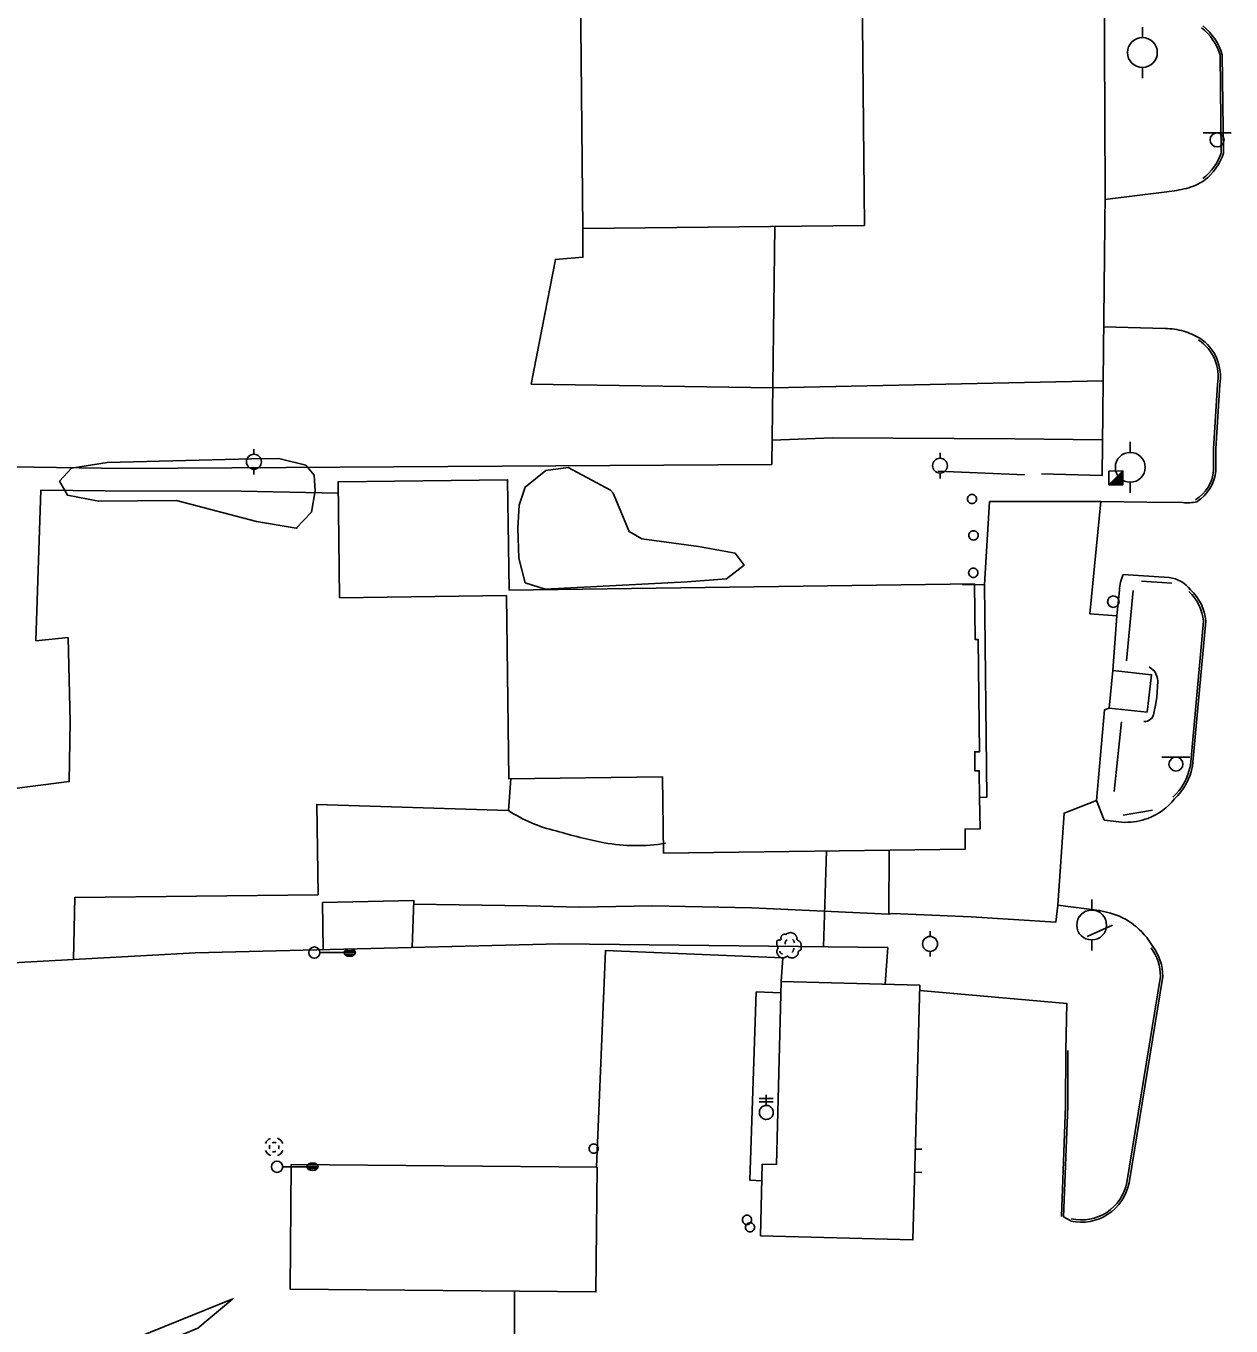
# Model space of a CAD drawing. Extents: x 2145380 to 2157287, y 139568 to 149130.
# Drawn here: x 2150545.8 to 2150868.9, y 147649.9 to 147998.3 of the extents above; entities that cross this region are included whole.
import ezdxf

# ---------------------------------------------------------------- set-up
doc = ezdxf.new("R2010")
doc.units = 0
for name, color, linetype in [('Default', 7, 'Continuous'), ('TOPO_Asphalt', 7, 'Continuous'), ('TOPO_Building', 7, 'Continuous'), ('TOPO_Curb Back', 7, 'Continuous'), ('TOPO_Dirt Grav', 7, 'Continuous'), ('TOPO_DRAIN_Manhole', 7, 'Continuous'), ('TOPO_Fence', 7, 'Continuous'), ('TOPO_Light Pole', 7, 'Continuous'), ('TOPO_Misc', 7, 'Continuous'), ('TOPO_Power Pole', 7, 'Continuous'), ('TOPO_Sidewalk', 7, 'Continuous'), ('TOPO_Sign', 7, 'Continuous'), ('TOPO_Tree', 7, 'Continuous'), ('TOPO_Tree Line', 7, 'Continuous'), ('TOPO_Wall Freestanding', 7, 'Continuous'), ('TOPO_Water Meter', 7, 'Continuous')]:
    doc.layers.add(name, color=color, linetype=linetype)

# ---------------------------------------------------------------- blocks, each defined once
blk = doc.blocks.new('POWPOL')
at = {"layer": 'TOPO_Power Pole'}
for p, q in [((0, 10.16), (0, 17.34)), ((0, -10.16), (0, -17.34))]:
    blk.add_line(p, q, dxfattribs=at)
blk.add_circle((0, 0), 10.16, dxfattribs=at)
blk = doc.blocks.new('POST')
at = {"layer": 'TOPO_Misc'}
for start, end in [(89.99996, 180.00004), (179.99996, 270.00004), (359.99996, 90.00004), (269.99996, 0.00004)]:
    blk.add_arc((-0.01, 0.03), 3.16, start, end, dxfattribs=at)
blk = doc.blocks.new('LP')
at = {"layer": 'TOPO_Light Pole'}
blk.add_line((3.81, 0), (20.32, 0), dxfattribs=at)
for points in [[(20.32, 0), (27.94, 0)], [(20.32, 0), (23.5, 0)], [(20.83, 1.27), (27.43, 1.27)], [(20.83, 1.27), (23.5, 1.27)], [(23.71, 1.27), (27.43, 1.27)], [(23.71, 0), (27.94, 0)], [(20.83, -1.27), (27.43, -1.27)], [(20.83, -1.27), (23.5, -1.27)], [(23.71, -1.27), (27.43, -1.27)]]:
    blk.add_lwpolyline(points, dxfattribs=at)
blk.add_circle((0, 0), 3.81, dxfattribs=at)
blk.add_ellipse((24.13, 0), major_axis=(3.81, 0), ratio=0.666667, dxfattribs=at)
blk = doc.blocks.new('TREE')
at = {"layer": 'TOPO_Tree'}
for points in [[(-14.1, -0.4), (-14.2, 0.5), (-14.4, 1.4), (-14.6, 2.3), (-14.8, 3.2), (-15.5, 4), (-15.7, 4.9), (-15.8, 5.6), (-15.7, 6.3), (-15.7, 7), (-15.6, 7.9), (-15.7, 8.8), (-15.1, 9.7), (-14.6, 10.4), (-13.8, 10.5), (-13, 10.7), (-12.2, 11), (-11.1, 10), (-10.4, 10.7), (-9.4, 11.7), (-10.3, 13.3), (-9.8, 14.4), (-9.6, 15.1), (-9.3, 15.9), (-8.8, 16.5), (-8.2, 17.3), (-7.5, 17.7), (-6.7, 18.1), (-6.1, 18.4), (-5.6, 18.6), (-5.1, 18.7), (-4.5, 18.7), (-4, 18.5), (-3.5, 18.1)], [(-3.5, 17.6), (-3.1, 18.3), (-2.6, 18.8), (-1.9, 19.2), (-1, 19.7), (-0.2, 20), (0.7, 20.2), (1.6, 20.5), (2.5, 20.8), (3.4, 20.8), (4.1, 20.7), (4.8, 20.5), (5.5, 20.2), (6.4, 19.9), (7.3, 19.7), (8.2, 19.2), (9.4, 18.4), (10, 17.2), (10.8, 16), (11.2, 15.3), (11.6, 14.6), (11.9, 13.9), (12.2, 13.1), (11.4, 12), (11.9, 11.2), (12, 11), (12.2, 10.9), (12.4, 10.7), (12.9, 10.4), (13.5, 10), (14, 9.7), (14.7, 9.2), (15.4, 8.7), (16.1, 8.1), (16.7, 7.5), (16.9, 6.7), (17.1, 6), (17.6, 4.4), (17.7, 2.8), (17.7, 1.2), (17.7, -0.2), (17.8, -2.2), (16.6, -3), (15.5, -3.8), (14.3, -4.6), (13.2, -5.3)], [(13.2, -5.3), (13.3, -5.8), (13.4, -6.3), (13.4, -6.7), (13.8, -8.5), (12.2, -10), (10.8, -11.5), (10, -12.3), (9.1, -12.8), (8.2, -13.1), (6, -13.8), (3.3, -13.6), (1.3, -13.1), (0.5, -12.9), (-0.1, -11.4), (-0.8, -11.5), (-2, -11.6), (-3.3, -12.8), (-4.5, -13.1), (-6.1, -13.5), (-7.8, -14), (-9.3, -13.6), (-11.4, -13.1), (-12.8, -11.4), (-14.1, -9.4), (-15.3, -7.3), (-15.6, -5.1), (-15.1, -3), (-14.9, -1.9), (-13.9, -0.8), (-13.5, 0.1)], [(-4.2, 5.1), (-4.5, 6.1), (-4.3, 7.2), (-3.8, 8.2), (-3.3, 9.3), (-2.7, 10.3), (-1.6, 11)], [(5.9, 11.2), (6.5, 10.7), (7, 10.2), (7.4, 9.5), (7.9, 8.6), (8.3, 7.6), (8.5, 6.6)], [(-11.4, -4.5), (-11.5, -5.4), (-11, -6.3), (-10.1, -7.2), (-9.3, -8), (-8.5, -8.3), (-7.7, -8.1)], [(4.8, -6.3), (5.7, -5.7), (6.3, -4.9), (6.8, -3.9), (7.4, -2.8), (7.6, -1.7), (7.5, -0.6)]]:
    blk.add_open_spline(points, degree=3, dxfattribs=at)
blk = doc.blocks.new('MHEXST')
at = {"layer": 'TOPO_DRAIN_Manhole'}
for centre, radius, start, end in [((-0.1, 0.3), 12.7, 112.9748, 158.2636), ((-0.1, 0.1), 6.35, 157.9722, 204.161), ((-0.1, 0.1), 6.35, 66.1941, 113.691), ((-0.1, 0.3), 12.7, 22.0744, 68.6991), ((-0.1, 0.1), 6.35, 336.8023, 21.4046), ((-0.1, 0.3), 12.7, 202.6921, 248.1938), ((-0.1, 0.1), 6.35, 248.5791, 293.1995), ((-0.1, 0.3), 12.7, 291.7963, 337.3032)]:
    blk.add_arc(centre, radius, start, end, dxfattribs=at)
blk = doc.blocks.new('WTRMTR')
at = {"layer": 'Default'}
blk.add_circle((0, 0), 3.89, dxfattribs=at)

msp = doc.modelspace()

# ---------------------------------------------------------------- linework, layer by layer
at = {"layer": 'TOPO_Asphalt'}
msp.add_line((2150825.95, 147678), (2150824.02, 147679.14), dxfattribs=at)
for points in [[(2150851.67, 147953.83), (2150835.12, 147951.83)], [(2150695.17, 147944.03), (2150695.16, 147936.3), (2150687.76, 147935.75), (2150681.31, 147902.33), (2150746.05, 147901.32), (2150834.61, 147903.15)], [(2150851.25, 147917.23), (2150834.76, 147917.68)], [(2150536.37, 147793.09), (2150557.42, 147795.79), (2150557.71, 147811.75), (2150557.11, 147834.36), (2150548.49, 147833.54), (2150549.83, 147873.89)], [(2150629.55, 147873.12), (2150603.55, 147873.58), (2150567.07, 147873.72), (2150549.83, 147873.89)], [(2150833.48, 147870.87), (2150804.19, 147870.81), (2150802.81, 147848.6)], [(2150838.28, 147840.22), (2150831.06, 147840.7), (2150833.98, 147870.87)], [(2150855.92, 147870.55), (2150846.32, 147870.7), (2150833.98, 147870.87), (2150833.48, 147870.87)], [(2150840.02, 147851.29), (2150852.37, 147850.49)], [(2150801.51, 147791.48), (2150803.46, 147791.6), (2150802.81, 147848.6)], [(2150837.21, 147825.59), (2150838.28, 147840.22), (2150838.28, 147840.28), (2150838.99, 147847.06)], [(2150834.92, 147785.42), (2150832.86, 147790.68), (2150835.02, 147815.03), (2150836.2, 147815.41)], [(2150675.8, 147796.48), (2150675.21, 147788), (2150623.79, 147789.65), (2150624.15, 147765.45), (2150558.96, 147764.71), (2150558.61, 147748.09)], [(2150822.47, 147762.68), (2150824.16, 147787.35), (2150832.86, 147790.68)], [(2150840.45, 147784.83), (2150834.92, 147785.42)], [(2150822.47, 147762.68), (2150821.98, 147758.13), (2150799.27, 147759.55), (2150778.16, 147760.38), (2150777.21, 147760.2), (2150777.3, 147777.42)], [(2150625.55, 147750.72), (2150625.34, 147763.32), (2150649.83, 147763.86), (2150649.35, 147751.31)], [(2150836.56, 147760.51), (2150833.67, 147761.22), (2150822.47, 147762.68)], [(2150748.34, 147742.19), (2150748.79, 147748.49), (2150701.23, 147750.52), (2150698.83, 147692.39)], [(2150824.6, 147723.67), (2150824.9, 147736.29), (2150785.44, 147739.75)], [(2150784.72, 147525.21), (2150753.01, 147526.24), (2150704.88, 147527.9), (2150705.71, 147582.2), (2150705.25, 147606.38), (2150676.53, 147605.65), (2150676.79, 147648.22), (2150676.84, 147659.18)]]:
    msp.add_lwpolyline(points, dxfattribs=at)
for centre, radius, start, end in [((2150852.65, 147970.65), 16.47, 285.2906, 303.4843), ((2150846.9, 147996.68), 43.11, 276.3485, 283.5357), ((2150850.85, 147896.74), 20.49, 74.6011, 88.8881), ((2150846.55, 147888.62), 29.54, 61.7773, 70.7351), ((2150857.18, 147880.77), 10.3, 262.9748, 284.4325), ((2150849.5, 147846.75), 10.51, 154.4103, 178.2613), ((2150851.12, 147841.82), 8.75, 37.7295, 81.8221), ((2150841.04, 147801.02), 16.1, 290.1812, 322.1161), ((2150840.25, 147804.21), 19.38, 270.6187, 289.1417), ((2150832.36, 147744.13), 16.91, 51.8239, 75.6102), ((2150830.37, 147741.29), 20.37, 30.2581, 52.3709)]:
    msp.add_arc(centre, radius, start, end, dxfattribs=at)
at = {"layer": 'TOPO_Building'}
for points in [[(2150770.65, 147944.82), (2150695.17, 147944.03), (2150694.43, 148016.28), (2150769.9, 148017.06)], [(2150801.51, 147791.48), (2150801.42, 147798.66), (2150800.27, 147798.64), (2150800.2, 147803.77), (2150801.49, 147803.79), (2150801.1, 147833.86), (2150800.32, 147833.85), (2150800.13, 147848.75), (2150675.34, 147847.12), (2150674.96, 147876.68), (2150629.51, 147876.09), (2150629.92, 147845.04), (2150674.66, 147845.63), (2150675.3, 147796.47), (2150716.52, 147797.01), (2150716.79, 147776.63), (2150797.67, 147777.68), (2150797.6, 147783.03), (2150801.62, 147783.09)], [(2150742.72, 147674.04), (2150783.63, 147672.94), (2150785.47, 147741.18), (2150748.34, 147742.19), (2150747.02, 147693.13), (2150743.24, 147693.23)], [(2150616.95, 147693.14), (2150698.95, 147692.39), (2150698.65, 147658.98), (2150616.65, 147659.73)]]:
    msp.add_lwpolyline(points, close=True, dxfattribs=at)
at = {"layer": 'TOPO_Curb Back'}
for points in [[(2150866.31, 147964.28), (2150865.96, 147990.48)], [(2150866.91, 147964.19), (2150866.56, 147990.57)], [(2150865.28, 147902.15), (2150864.26, 147885.07), (2150864.21, 147879.1)], [(2150865.88, 147902.12), (2150864.86, 147885.05), (2150864.81, 147879.09)], [(2150858.01, 147800.06), (2150861.51, 147838.81)], [(2150858.6, 147799.98), (2150862.12, 147838.81)], [(2150849.99, 147743.54), (2150840.99, 147688.34)], [(2150850.59, 147743.49), (2150841.58, 147688.23)], [(2150823.42, 147679.16), (2150824.55, 147708.82), (2150824.6, 147723.67)], [(2150824.02, 147679.14), (2150825.15, 147708.81), (2150825.2, 147723.67)]]:
    msp.add_lwpolyline(points, dxfattribs=at)
for centre, radius, start, end in [((2150851.82, 147986.27), 14.76, 16.5587, 51.5075), ((2150851.82, 147986.27), 15.36, 16.2437, 51.508), ((2150852.39, 147969.04), 14.71, 307.6125, 341.1267), ((2150852.39, 147969.04), 15.31, 307.6126, 341.5188), ((2150853.72, 147904.32), 11.76, 349.5445, 56.6314), ((2150853.72, 147904.32), 12.36, 349.5461, 56.6307), ((2150854.08, 147879.94), 10.16, 301.7907, 355.3577), ((2150854.08, 147879.94), 10.76, 301.7915, 355.3573), ((2150849.39, 147837.79), 12.17, 4.8106, 47.3141), ((2150849.39, 147837.79), 12.77, 4.572, 47.3148), ((2150842.57, 147803.01), 15.72, 313.2679, 349.1742), ((2150842.57, 147803.01), 16.32, 313.2675, 349.2792), ((2150837.38, 147743.64), 12.61, 359.5539, 36.7836), ((2150837.38, 147743.64), 13.21, 359.3509, 36.7828), ((2150828.79, 147690.71), 13.03, 257.4054, 349.0419), ((2150828.79, 147690.71), 12.43, 257.4054, 349.0017)]:
    msp.add_arc(centre, radius, start, end, dxfattribs=at)
at = {"layer": 'TOPO_Dirt Grav'}
for points in [[(2150834.45, 147887.37), (2150810.97, 147887.68), (2150762.07, 147887.95), (2150745.86, 147887.29)], [(2150777.21, 147760.2), (2150740.41, 147761.91), (2150713.78, 147762.46), (2150694.11, 147762.07), (2150680.27, 147762.48), (2150649.79, 147762.89)]]:
    msp.add_lwpolyline(points, dxfattribs=at)
for centre, radius, start, end in [((2150697.16, 147821.62), 40.15, 236.869, 256.737), ((2150732.17, 147934.7), 158.45, 253.7937, 258.6015), ((2150709.45, 147826.66), 48.06, 259.6964, 279.3638)]:
    msp.add_arc(centre, radius, start, end, dxfattribs=at)
at = {"layer": 'TOPO_Fence'}
for p, q in [((2150813.6, 147878.03), (2150790.35, 147878.96)), ((2150853.01, 147848.95), (2150844.91, 147849.47)), ((2150842.68, 147846.97), (2150840.87, 147828.17)), ((2150839.51, 147811.82), (2150837.6, 147793.15)), ((2150847.9, 147788.12), (2150839.97, 147786.73)), ((2150759.67, 147751.49), (2150760.46, 147777.2)), ((2150837.11, 147757.29), (2150830.33, 147754.22))]:
    msp.add_line(p, q, dxfattribs=at)
for points in [[(2150834.68, 148053.07), (2150835.13, 147953.5), (2150834.35, 147877.8), (2150818.09, 147878.23)], [(2150499.4, 147988.85), (2150498.66, 147791.42), (2150514.77, 147790.59), (2150517.7, 147745.87), (2150591.23, 147749.86), (2150688.92, 147752.3), (2150776.87, 147751.29), (2150776.21, 147741.44)], [(2150746.61, 147944.57), (2150745.78, 147880.79), (2150572.08, 147879.67), (2150505.9, 147880.66)]]:
    msp.add_lwpolyline(points, dxfattribs=at)
at = {"layer": 'TOPO_Misc'}
for p, q in [((2150836.17, 147875.27), (2150839.91, 147879.02)), ((2150837.63, 147876.74), (2150839.91, 147876.74)), ((2150837.83, 147876.93), (2150839.91, 147876.93)), ((2150838.01, 147877.11), (2150839.91, 147877.11)), ((2150838.19, 147877.29), (2150839.91, 147877.29)), ((2150838.38, 147877.48), (2150839.91, 147877.48)), ((2150838.57, 147877.67), (2150839.91, 147877.67)), ((2150838.76, 147877.86), (2150839.91, 147877.86)), ((2150838.94, 147878.04), (2150839.91, 147878.04)), ((2150839.13, 147878.23), (2150839.91, 147878.23)), ((2150839.32, 147878.42), (2150839.91, 147878.42)), ((2150839.5, 147878.61), (2150839.91, 147878.61)), ((2150839.69, 147878.8), (2150839.91, 147878.8)), ((2150839.88, 147878.98), (2150839.91, 147878.98)), ((2150836.33, 147875.43), (2150839.91, 147875.43)), ((2150836.52, 147875.62), (2150839.91, 147875.62)), ((2150836.7, 147875.8), (2150839.91, 147875.8)), ((2150836.89, 147875.99), (2150839.91, 147875.99)), ((2150837.07, 147876.18), (2150839.91, 147876.18)), ((2150837.26, 147876.37), (2150839.91, 147876.37)), ((2150837.45, 147876.56), (2150839.91, 147876.56))]:
    msp.add_line(p, q, dxfattribs=at)
for points in [[(2150839.91, 147875.27), (2150839.91, 147879.02), (2150836.16, 147879.01), (2150836.17, 147875.27), (2150839.91, 147875.27)], [(2150742.44, 147710.85), (2150746.19, 147710.85)], [(2150742.44, 147709.91), (2150746.19, 147709.91)], [(2150744.32, 147708.97), (2150744.32, 147709.91), (2150744.32, 147710.85), (2150744.32, 147711.78)], [(2150744.32, 147705.22), (2150744.06, 147705.24), (2150743.8, 147705.3), (2150743.55, 147705.39), (2150743.31, 147705.52), (2150743.1, 147705.68), (2150742.91, 147705.86), (2150742.75, 147706.07), (2150742.63, 147706.31), (2150742.53, 147706.56), (2150742.47, 147706.81), (2150742.45, 147707.08), (2150742.46, 147707.33), (2150742.51, 147707.59), (2150742.61, 147707.84), (2150742.73, 147708.08), (2150742.88, 147708.29), (2150743.06, 147708.48), (2150743.27, 147708.65), (2150743.51, 147708.78), (2150743.75, 147708.88), (2150744, 147708.94), (2150744.27, 147708.97), (2150744.53, 147708.96), (2150744.79, 147708.91), (2150745.04, 147708.83), (2150745.28, 147708.7), (2150745.49, 147708.55), (2150745.69, 147708.37), (2150745.86, 147708.17), (2150745.99, 147707.94), (2150746.09, 147707.69), (2150746.16, 147707.43), (2150746.19, 147707.17), (2150746.18, 147706.91), (2150746.13, 147706.65), (2150746.05, 147706.4), (2150745.94, 147706.16), (2150745.79, 147705.94), (2150745.61, 147705.74), (2150745.41, 147705.58), (2150745.18, 147705.43), (2150744.94, 147705.33), (2150744.68, 147705.26), (2150744.32, 147705.22)]]:
    msp.add_lwpolyline(points, dxfattribs=at)
at = {"layer": 'TOPO_Sidewalk'}
msp.add_lwpolyline([(2150704.88, 147527.9), (2150519.93, 147527.02), (2150512.29, 147523.85), (2150498.94, 147525.45), (2150499.56, 147573.31), (2150524.65, 147625.54), (2150560.86, 147640.83), (2150601.31, 147657.18), (2150591.88, 147649.24), (2150527.07, 147622.41), (2150503.59, 147573.96), (2150502.61, 147531.56), (2150512.05, 147531.59)], dxfattribs=at)
at = {"layer": 'TOPO_Sign'}
for points in [[(2150861.42, 147969.63), (2150868.91, 147969.63)], [(2150863.3, 147967.76), (2150863.3, 147967.76)], [(2150865.17, 147969.62), (2150865.17, 147969.62)], [(2150867.03, 147967.76), (2150867.03, 147967.76)], [(2150865.17, 147965.89), (2150865.17, 147965.89)], [(2150850.4, 147802.34), (2150857.89, 147802.35)], [(2150852.28, 147800.47), (2150852.28, 147800.47)], [(2150854.15, 147802.34), (2150854.15, 147802.34)], [(2150856.01, 147800.47), (2150856.01, 147800.47)], [(2150854.15, 147798.61), (2150854.15, 147798.61)]]:
    msp.add_lwpolyline(points, dxfattribs=at)
for centre, start, end in [((2150865.17, 147967.76), 90, 180), ((2150865.17, 147967.76), 180, 270), ((2150865.17, 147967.76), 360, 90), ((2150865.17, 147967.76), 270, 0), ((2150854.15, 147800.47), 90, 180), ((2150854.15, 147800.47), 180, 270), ((2150854.15, 147800.47), 360, 90), ((2150854.15, 147800.47), 270, 0)]:
    msp.add_arc(centre, 1.87, start, end, dxfattribs=at)
at = {"layer": 'TOPO_Tree Line'}
for points in [[(2150618.23, 147863.71), (2150622.42, 147867.99), (2150623.4, 147873.66), (2150623.12, 147877.86), (2150620.83, 147880.55), (2150613.58, 147882.37), (2150606.32, 147882.26), (2150567.58, 147881.29), (2150558.04, 147879.8), (2150554.85, 147876.31), (2150556.98, 147872.54), (2150565.23, 147870.91), (2150586.16, 147871.12), (2150607.67, 147865.48), (2150618.23, 147863.71), (2150618.65, 147863.86)], [(2150702.57, 147873.91), (2150691.22, 147879.95), (2150685.24, 147879.16), (2150679.63, 147874.7), (2150678.03, 147869.86), (2150677.66, 147863.66), (2150677.93, 147855.69), (2150679.67, 147849.05), (2150685, 147847.36), (2150723.08, 147849.34), (2150733.65, 147850.12), (2150738.39, 147853.79), (2150735.95, 147857.01), (2150726.1, 147858.8), (2150710.96, 147860.86), (2150707.51, 147862.8), (2150703.23, 147873.09), (2150702.57, 147873.91)]]:
    msp.add_lwpolyline(points, dxfattribs=at)
at = {"layer": 'TOPO_Wall Freestanding'}
for p, q in [((2150796.92, 147848.51), (2150802.81, 147848.6)), ((2150786.03, 147697.21), (2150784.29, 147697.27)), ((2150785.98, 147690.98), (2150784.12, 147691.09))]:
    msp.add_line(p, q, dxfattribs=at)
msp.add_lwpolyline([(2150837.21, 147825.59), (2150847.62, 147824.4), (2150846.42, 147814.39), (2150836.2, 147815.41)], close=True, dxfattribs=at)
for points in [[(2150846.93, 147826.53), (2150848.47, 147825.32)], [(2150849.25, 147822.67), (2150849.03, 147818.32), (2150848.65, 147816.22), (2150848.23, 147814.11)], [(2150748.26, 147739.12), (2150741.61, 147739.38), (2150739.9, 147688.97), (2150743.11, 147688.72)]]:
    msp.add_lwpolyline(points, dxfattribs=at)
for centre, radius, start, end in [((2150843.68, 147822.48), 5.57, 1.8961, 30.5849), ((2150845.61, 147814.5), 2.65, 268.8856, 351.5737)]:
    msp.add_arc(centre, radius, start, end, dxfattribs=at)

# ---------------------------------------------------------------- block references
at = {"layer": 'TOPO_DRAIN_Manhole', "xscale": 0.19685000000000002, "yscale": 0.19685000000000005}
msp.add_blockref('MHEXST', (2150612.38, 147697.79), dxfattribs=at)
at = {"layer": 'TOPO_Light Pole', "xscale": 0.39370000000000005, "yscale": 0.3937000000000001}
for p in [(2150623.14, 147749.94), (2150613.16, 147692.54)]:
    msp.add_blockref('LP', p, dxfattribs=at)
at = {"layer": 'TOPO_Misc', "xscale": 0.39370000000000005, "yscale": 0.3937000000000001}
for p in [(2150799.47, 147871.51), (2150799.88, 147861.74), (2150799.82, 147851.72), (2150698.03, 147697.39), (2150739.15, 147678.29), (2150739.96, 147676.29)]:
    msp.add_blockref('POST', p, dxfattribs=at)
at = {"layer": 'TOPO_Power Pole'}
for p, xscale, yscale in [((2150845.15, 147991.18), 0.39370000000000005, 0.3937000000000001), ((2150606.94, 147881.49), 0.19685000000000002, 0.19685000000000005), ((2150790.89, 147880.45), 0.19685000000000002, 0.19685000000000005), ((2150841.9, 147880), 0.39370000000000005, 0.3937000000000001), ((2150831.56, 147757.33), 0.39370000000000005, 0.3937000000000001), ((2150788.23, 147752.27), 0.19685000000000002, 0.19685000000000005)]:
    msp.add_blockref('POWPOL', p, dxfattribs=dict(at, xscale=xscale, yscale=yscale))
at = {"layer": 'TOPO_Tree', "xscale": 0.19685000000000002, "yscale": 0.19685000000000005}
msp.add_blockref('TREE', (2150750.2, 147751.22), dxfattribs=at)
at = {"layer": 'TOPO_Water Meter', "xscale": 0.39370000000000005, "yscale": 0.3937000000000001}
msp.add_blockref('WTRMTR', (2150837.36, 147843.99), dxfattribs=at)

doc.saveas('drawing.dxf')
